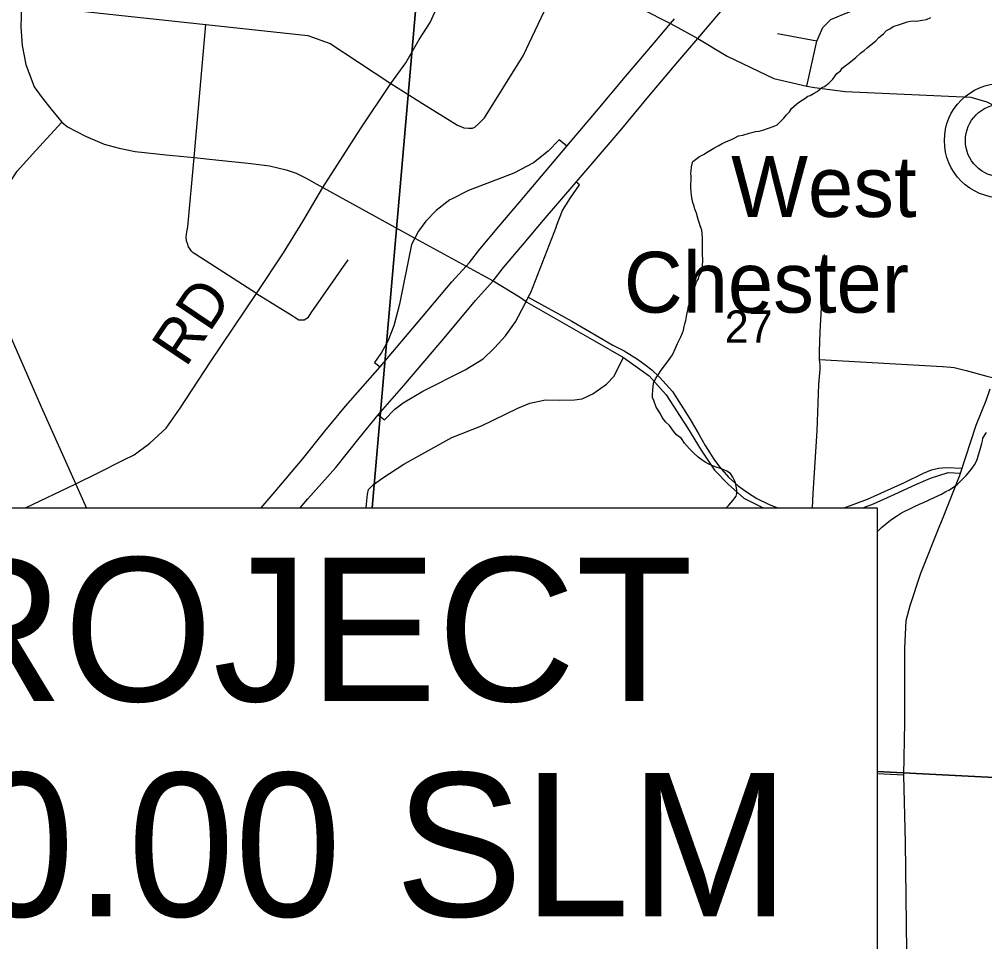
# Model space of a CAD drawing. Extents: x 0 to 34, y 0 to 22.
# Drawn here: x 6.065 to 7.317, y 15.851 to 17.049 of the extents above; entities that cross this region are included whole.
import ezdxf

# ---------------------------------------------------------------- set-up
doc = ezdxf.new("R2010")
doc.units = 0
for name, color, linetype in [('GM_X_County_Road', 7, 'Continuous'), ('GM_X_County_Road_Text', 7, 'Continuous'), ('GM_X_Interchange_Ramps', 7, 'Continuous'), ('GM_X_Interstate_Location', 7, 'Continuous'), ('GM_X_Interstate_Route', 7, 'Continuous'), ('GM_X_Minor_River', 7, 'Continuous'), ('GM_X_Section', 7, 'Continuous'), ('GM_X_Section_Text', 7, 'Continuous'), ('GM_X_Township_Road', 7, 'Continuous'), ('GM_X_Unincorporated', 7, 'Continuous'), ('GM_X_Unincorporated_Text', 7, 'Continuous'), ('SH_Text', 7, 'Continuous')]:
    doc.layers.add(name, color=color, linetype=linetype)

msp = doc.modelspace()

# ---------------------------------------------------------------- linework, layer by layer
at = {"layer": 'GM_X_County_Road'}
for p, q in [((6.7223, 16.6823), (6.7233, 16.6817)), ((7.2625, 16.4), (7.2846, 16.4559)), ((6.0729, 16.4145), (6.1382, 16.4459))]:
    msp.add_line(p, q, dxfattribs=at)
for points in [[(6.4586, 16.8305), (6.5073, 16.9065), (6.5468, 16.9654), (6.5664, 16.9923), (6.5837, 17.0228), (6.5978, 17.0449), (6.6079, 17.0666), (6.6139, 17.1224)], [(6.7693, 17.1094), (6.8344, 17.0818), (6.9097, 17.0436), (6.9449, 17.0241), (6.9833, 17.0009), (7.0435, 16.9721), (7.0866, 16.9621), (7.0965, 16.9604), (7.1364, 16.9551), (7.2991, 16.9477), (7.3202, 16.9415), (7.341, 16.9307), (7.382, 16.9119)], [(6.0674, 17.0682), (6.0665, 17.0388), (6.0685, 17.0147), (6.073, 16.9901), (6.0841, 16.9611), (6.0945, 16.9469), (6.1058, 16.9323), (6.1198, 16.9152), (6.1272, 16.9092), (6.1506, 16.8971), (6.1749, 16.8867), (6.1941, 16.8814), (6.2152, 16.8771), (6.2554, 16.8728), (6.2914, 16.8693), (6.3237, 16.8658), (6.3615, 16.8621), (6.3891, 16.8584), (6.4109, 16.8534), (6.4237, 16.8489), (6.4361, 16.8432), (6.4586, 16.8305)], [(6.1382, 16.4459), (6.1671, 16.4602), (6.1994, 16.4763), (6.2137, 16.4833), (6.2341, 16.4984), (6.2553, 16.5182), (6.2735, 16.5441), (6.3129, 16.6042), (6.3723, 16.6927), (6.4073, 16.7458), (6.4324, 16.7862), (6.4586, 16.8305)], [(6.4586, 16.8305), (6.5779, 16.7649), (6.6444, 16.7284), (6.6796, 16.7091), (6.7135, 16.6885), (6.7223, 16.6823)], [(6.7251, 16.6879), (6.7815, 16.657), (6.835, 16.6259), (6.8493, 16.6183), (6.8666, 16.6077), (6.8762, 16.6008), (6.8856, 16.5939), (6.8955, 16.5842), (6.912, 16.5657), (6.9347, 16.5302), (6.9467, 16.5095), (6.9546, 16.4957), (6.966, 16.4779), (6.9734, 16.4678), (6.9847, 16.4545), (6.9975, 16.4432), (7.0096, 16.4343), (7.0215, 16.4267), (7.0368, 16.4193), (7.0485, 16.4145)], [(6.7233, 16.6817), (6.8111, 16.6313), (6.8486, 16.6098), (6.8821, 16.586), (6.9041, 16.5615), (6.9315, 16.5186), (6.9492, 16.4895), (6.9665, 16.4634), (6.9845, 16.4454), (7.0049, 16.4271), (7.0299, 16.4145)], [(7.2846, 16.4559), (7.2861, 16.4596), (7.3061, 16.5217), (7.319, 16.554), (7.3243, 16.5692)], [(7.135, 16.4145), (7.1652, 16.4257), (7.2133, 16.4474), (7.2377, 16.4597), (7.2483, 16.4641), (7.2575, 16.4661), (7.2678, 16.4671), (7.2882, 16.4661)], [(7.1591, 16.4145), (7.1731, 16.4197), (7.2008, 16.4323), (7.2279, 16.4447), (7.2471, 16.4533), (7.2697, 16.4603), (7.2861, 16.4596)], [(7.2966, 15.4626), (7.2898, 15.4929), (7.2433, 15.6897), (7.2199, 15.8051), (7.2161, 15.8392), (7.2144, 15.9802), (7.2122, 16.0676), (7.2136, 16.1357), (7.2136, 16.2323), (7.2152, 16.2683), (7.2204, 16.2879), (7.2343, 16.3297), (7.2592, 16.3916), (7.2625, 16.4)]]:
    msp.add_lwpolyline(points, dxfattribs=at)
at = {"layer": 'GM_X_Interchange_Ramps'}
for points in [[(6.7749, 16.8841), (6.7651, 16.8924), (6.7507, 16.8775), (6.7318, 16.8627), (6.7064, 16.8489), (6.6475, 16.8266), (6.6255, 16.8153)], [(6.7615, 16.7799), (6.7619, 16.7809), (6.7696, 16.8007), (6.78, 16.8172), (6.7914, 16.8338), (6.787, 16.8375)], [(6.6255, 16.8153), (6.6235, 16.8143), (6.6056, 16.8006), (6.592, 16.7868), (6.5825, 16.7736), (6.5779, 16.7649)], [(6.7251, 16.6879), (6.7284, 16.6942), (6.7615, 16.7799)], [(6.5779, 16.7649), (6.5734, 16.7564), (6.5581, 16.6788), (6.5506, 16.6508), (6.5429, 16.631), (6.5348, 16.6162), (6.5256, 16.6032), (6.5331, 16.5977)], [(6.6801, 16.6211), (6.6817, 16.6227), (6.6956, 16.638), (6.7083, 16.6561), (6.7207, 16.6792), (6.7251, 16.6879)], [(6.5305, 16.5352), (6.5384, 16.5288), (6.552, 16.5427), (6.5626, 16.5509), (6.5883, 16.5662), (6.6434, 16.5936), (6.6667, 16.6082), (6.6801, 16.6211)]]:
    msp.add_lwpolyline(points, dxfattribs=at)
at = {"layer": 'GM_X_Interstate_Route'}
for points in [[(6.4292, 16.4145), (6.4392, 16.4263), (6.4753, 16.467), (6.5057, 16.5051), (6.5305, 16.5352), (6.5636, 16.5734), (6.6179, 16.6374), (6.6567, 16.6839), (6.6796, 16.7091), (6.693, 16.7264), (6.7177, 16.7556), (6.745, 16.7879), (6.787, 16.8375), (6.8441, 16.9042), (6.8814, 16.9491), (6.9192, 16.9935), (6.9449, 17.0241), (6.9896, 17.0769)], [(6.3784, 16.4145), (6.3968, 16.4358), (6.432, 16.4779), (6.4613, 16.514), (6.4881, 16.5467), (6.5331, 16.5977), (6.5871, 16.6615), (6.6259, 16.708), (6.6444, 16.7284), (6.6488, 16.7332), (6.6623, 16.7505), (6.687, 16.7798), (6.7143, 16.812), (6.7749, 16.8841), (6.8138, 16.9296), (6.8511, 16.9745), (6.8889, 17.0189), (6.9097, 17.0436), (6.9146, 17.0494)]]:
    msp.add_lwpolyline(points, dxfattribs=at)
at = {"layer": 'GM_X_Minor_River'}
for points in [[(7.0837, 16.9462), (7.0876, 16.9491), (7.091, 16.9498), (7.0959, 16.9528), (7.0998, 16.955), (7.1059, 16.9605), (7.1094, 16.9616), (7.1151, 16.9661), (7.1201, 16.9713), (7.1256, 16.9784), (7.1302, 16.9821), (7.1325, 16.9855), (7.1364, 16.9884), (7.141, 16.9918), (7.1502, 16.9992), (7.1564, 17.0051), (7.161, 17.0085), (7.1648, 17.0118), (7.176, 17.0211), (7.1798, 17.0252), (7.186, 17.03), (7.1898, 17.0341), (7.1944, 17.0363), (7.1986, 17.0393), (7.2066, 17.0421), (7.2131, 17.0443), (7.2165, 17.0454), (7.2211, 17.0464), (7.2245, 17.0467), (7.2287, 17.0466), (7.2362, 17.0476), (7.2416, 17.0486), (7.2473, 17.0512)], [(6.9592, 16.4714), (6.9547, 16.4738), (6.9491, 16.4777), (6.9454, 16.4804), (6.9394, 16.4859), (6.9342, 16.4913), (6.9276, 16.4987), (6.9239, 16.5045), (6.9176, 16.5092), (6.9135, 16.5142), (6.9084, 16.5215), (6.9036, 16.5258), (6.8988, 16.532), (6.8966, 16.5366), (6.8937, 16.5412), (6.8911, 16.5451), (6.8879, 16.5539), (6.8864, 16.5577), (6.8861, 16.5615), (6.8866, 16.5672), (6.8876, 16.5763), (6.8903, 16.582), (6.8938, 16.5873), (6.8974, 16.5933), (6.9059, 16.6041), (6.9121, 16.6131), (6.9161, 16.6218), (6.9189, 16.6278), (6.9232, 16.6365), (6.9252, 16.6418), (6.9264, 16.6452), (6.9272, 16.6501), (6.9281, 16.6535), (6.9293, 16.658), (6.9306, 16.6656), (6.9322, 16.6713), (6.9331, 16.6762), (6.9347, 16.6804), (6.9359, 16.6853), (6.9379, 16.6887), (6.9391, 16.694), (6.94, 16.6989), (6.9419, 16.7038), (6.9435, 16.7079), (6.9459, 16.7121), (6.9467, 16.7159), (6.9502, 16.7215), (6.9507, 16.7253), (6.9511, 16.7287), (6.9517, 16.7355), (6.9511, 16.7447), (6.9512, 16.7496), (6.951, 16.7565), (6.9511, 16.7656), (6.9509, 16.7702), (6.9502, 16.7751), (6.948, 16.7805), (6.9474, 16.7839), (6.9456, 16.7889), (6.9435, 16.7973), (6.9413, 16.8023), (6.9402, 16.8061), (6.9388, 16.8111), (6.9378, 16.8153), (6.9367, 16.8199), (6.9365, 16.8252), (6.9362, 16.8298), (6.9365, 16.845), (6.9362, 16.8488), (6.9363, 16.8522), (6.9367, 16.8572), (6.9376, 16.861), (6.9388, 16.8644), (6.9472, 16.8707), (6.9526, 16.8732), (6.9572, 16.8765), (6.9614, 16.8791), (6.966, 16.8817), (6.9713, 16.8846), (6.9767, 16.8875), (6.9812, 16.8897), (6.9889, 16.893), (6.9923, 16.8944), (6.9977, 16.8974), (7.0034, 16.8984), (7.0117, 16.9009), (7.0167, 16.9023), (7.0201, 16.903), (7.0246, 16.9037), (7.0307, 16.9054), (7.0368, 16.9076), (7.044, 16.9101), (7.0479, 16.9119), (7.0513, 16.9153), (7.0567, 16.9205), (7.0602, 16.925), (7.0641, 16.9287), (7.0664, 16.9332), (7.0737, 16.9392), (7.0772, 16.9417), (7.0837, 16.9462)], [(7.1778, 16.3836), (7.1781, 16.3839), (7.1836, 16.3891), (7.1906, 16.3949), (7.1969, 16.3997), (7.2027, 16.4037), (7.2081, 16.4073), (7.212, 16.4095), (7.222, 16.4141), (7.227, 16.4166), (7.2328, 16.4195), (7.2378, 16.4216), (7.2517, 16.428), (7.2563, 16.4302), (7.2613, 16.4323), (7.2667, 16.4356), (7.2709, 16.4377), (7.2744, 16.4399), (7.2814, 16.445), (7.2873, 16.4505), (7.2932, 16.4564), (7.2979, 16.4624), (7.301, 16.4661), (7.3042, 16.4702), (7.3062, 16.4743), (7.3079, 16.4788), (7.3091, 16.4833), (7.3108, 16.489), (7.3134, 16.498), (7.3146, 16.5014), (7.3147, 16.5052), (7.3195, 16.5123)], [(6.9819, 16.4145), (6.9853, 16.418), (6.9907, 16.424), (6.9946, 16.4296), (6.9958, 16.433), (6.9956, 16.4379), (6.9949, 16.4425), (6.9938, 16.4471), (6.9924, 16.4509), (6.9906, 16.4544), (6.9873, 16.459), (6.9828, 16.4622), (6.9757, 16.4654), (6.9674, 16.4678), (6.9592, 16.4714)]]:
    msp.add_lwpolyline(points, dxfattribs=at)
at = {"layer": 'GM_X_Section'}
for points in [[(5.489, 16.4145), (5.5736, 17.336), (6.585, 17.1294), (6.5225, 16.4145)], [(6.5225, 16.4145), (6.585, 17.1294), (7.6063, 17.081), (7.5157, 16.0549), (7.1778, 16.0724)], [(7.1778, 16.0724), (7.5157, 16.0549), (7.4213, 15.0301), (6.4015, 15.0952), (6.4689, 15.8198)]]:
    msp.add_lwpolyline(points, dxfattribs=at)
at = {"layer": 'GM_X_Township_Road'}
for p, q in [((6.2914, 16.8693), (6.3069, 17.0421)), ((7.0996, 17.0203), (7.0484, 17.03)), ((6.5468, 16.9654), (6.5879, 16.9397)), ((6.0862, 16.8783), (6.1198, 16.9152)), ((7.2122, 16.0676), (7.1778, 16.0694))]:
    msp.add_line(p, q, dxfattribs=at)
for points in [[(6.5879, 16.9397), (6.6331, 16.9115), (6.6385, 16.9093), (6.6416, 16.9081), (6.6474, 16.9077), (6.6526, 16.9074), (6.6557, 16.9086), (6.6609, 16.9137), (6.6682, 16.921), (6.7186, 17.0016), (6.7693, 17.1094)], [(7.0866, 16.9621), (7.0996, 17.0203), (7.1073, 17.0381), (7.1177, 17.0488), (7.1339, 17.0557), (7.1934, 17.0784)], [(6.0674, 17.0682), (6.1534, 17.0586), (6.3069, 17.0421), (6.4389, 17.0278), (6.4681, 17.0174), (6.5046, 16.9934), (6.5468, 16.9654)], [(6.152, 16.4145), (6.1382, 16.4459), (6.0935, 16.5454), (6.0368, 16.6744), (6.0283, 16.7077), (6.0319, 16.7753), (6.0364, 16.8044), (6.0522, 16.837), (6.062, 16.8517), (6.0862, 16.8783)], [(6.3723, 16.6927), (6.2936, 16.7434), (6.2903, 16.7456), (6.2882, 16.748), (6.2863, 16.7504), (6.2844, 16.7536), (6.2828, 16.7576), (6.2818, 16.7613), (6.2813, 16.7662), (6.2821, 16.773), (6.2835, 16.7793), (6.2914, 16.8693)], [(6.3723, 16.6927), (6.4186, 16.6643), (6.4213, 16.6625), (6.4275, 16.6587), (6.4344, 16.6587), (6.44, 16.662), (6.4433, 16.6676), (6.4913, 16.7366)], [(7.0938, 16.4145), (7.0946, 16.4334), (7.0998, 16.5145), (7.1021, 16.5753), (7.1036, 16.5942), (7.1036, 16.6003), (7.103, 16.607), (7.1031, 16.6173), (7.1036, 16.6436), (7.1094, 16.7436)], [(6.5148, 16.4145), (6.5152, 16.4195), (6.5165, 16.4322), (6.5177, 16.4384), (6.5238, 16.4446), (6.5363, 16.4534), (6.5635, 16.4711), (6.6261, 16.5057), (6.6644, 16.5211), (6.7115, 16.544), (6.727, 16.5506), (6.7476, 16.555), (6.7653, 16.5543), (6.7852, 16.555), (6.7951, 16.5561), (6.8087, 16.5628), (6.8264, 16.5753), (6.836, 16.5852), (6.8486, 16.6098)], [(7.103, 16.607), (7.2627, 16.598), (7.2732, 16.5972), (7.2776, 16.5967), (7.2828, 16.5954), (7.2931, 16.5929), (7.3199, 16.5856), (7.3293, 16.5833)]]:
    msp.add_lwpolyline(points, dxfattribs=at)
at = {"layer": 'GM_X_Unincorporated'}
for radius in [0.0744, 0.0472]:
    msp.add_circle((7.3394, 16.8914), radius, dxfattribs=at)
at = {"layer": 'SH_Text'}
msp.add_lwpolyline([(4.8773, 16.4145), (7.1778, 16.4145), (7.1778, 15.8198), (4.8773, 15.8198)], close=True, dxfattribs=at)

# ---------------------------------------------------------------- texts
at = {"layer": 'GM_X_County_Road_Text'}
msp.add_text('RD', height=0.05682, rotation=56.1737, dxfattribs=at).set_placement((6.2807, 16.5957))
at = {"layer": 'GM_X_Interstate_Location'}
for s in ['.', '-', ',']:
    msp.add_text(s, height=0.000189, dxfattribs=at).set_placement((6.397, 16.3892))
at = {"layer": 'GM_X_Section_Text'}
msp.add_text('27', height=0.04186, rotation=0, dxfattribs=at).set_placement((6.9799, 16.629))
at = {"layer": 'GM_X_Unincorporated_Text'}
for s, p in [('West', (6.9883, 16.7922)), ('Chester', (6.8491, 16.668))]:
    msp.add_text(s, height=0.07898, rotation=0, dxfattribs=at).set_placement(p)
at = {"layer": 'SH_Text'}
for s, p in [('BEGIN PROJECT', (4.9313, 16.1636)), ('BUT-747 0.00 SLM', (4.9313, 15.8841))]:
    msp.add_text(s, height=0.18634, dxfattribs=at).set_placement(p)

doc.saveas('drawing.dxf')
